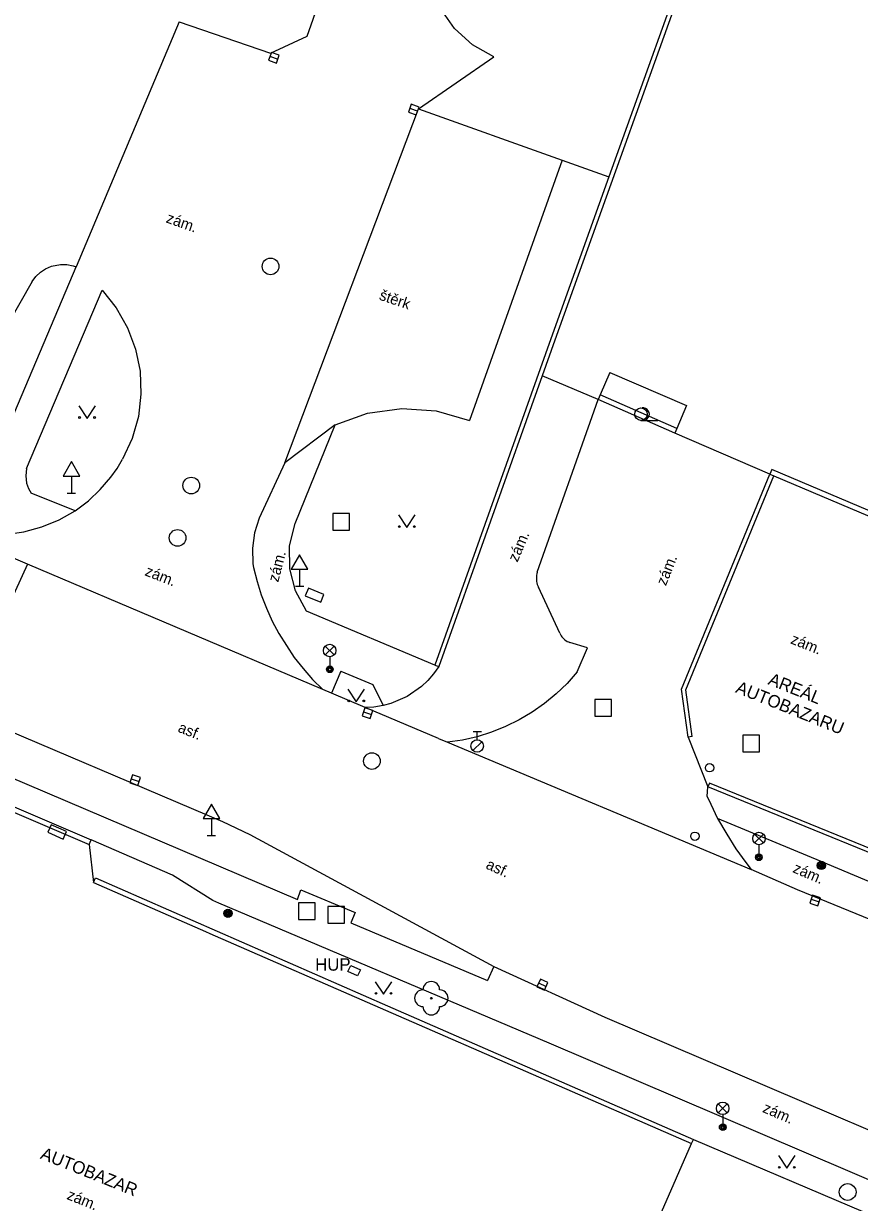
# Model space of a CAD drawing. Extents: x -596024 to -594475, y -1163820 to -1161957.
# Drawn here: x -594771.3 to -594721.2, y -1162222 to -1162151.3 of the extents above; entities that cross this region are included whole.
import ezdxf

# ---------------------------------------------------------------- set-up
doc = ezdxf.new("R2010")
doc.units = 0
for name, color, linetype in [('Level 10', 7, 'Continuous'), ('Level 11', 7, 'Continuous'), ('Level 22', 7, 'Continuous'), ('Level 24', 7, 'Continuous'), ('Level 25', 7, 'Continuous'), ('Level 26', 7, 'Continuous'), ('Level 27', 7, 'Continuous'), ('Level 28', 7, 'Continuous'), ('Level 33', 7, 'Continuous'), ('Level 34', 7, 'Continuous'), ('Level 36', 7, 'Continuous'), ('Level 40', 7, 'Continuous'), ('Level 41', 7, 'Continuous'), ('Level 5', 7, 'Continuous'), ('Level 7', 7, 'Continuous'), ('Level 8', 7, 'Continuous')]:
    doc.layers.add(name, color=color, linetype=linetype)

msp = doc.modelspace()

# ---------------------------------------------------------------- linework, layer by layer
at = {"layer": 'Level 10'}
for points in [[(-594754.33, -1162152.09), (-594751.49, -1162144.01)], [(-594762, -1162151.23), (-594756.53, -1162153.1)], [(-594756.53, -1162153.1), (-594754.33, -1162152.09)], [(-594736.19, -1162172.26), (-594736.77, -1162173.6)], [(-594736.19, -1162172.26), (-594731.6, -1162174.23), (-594732.17, -1162175.6)], [(-594740.55, -1162184.23), (-594736.89, -1162173.88)], [(-594755.67, -1162177.66), (-594757.22, -1162180.98)], [(-594757.22, -1162180.98), (-594757.49, -1162181.87), (-594757.62, -1162182.79), (-594757.6, -1162183.72), (-594757.55, -1162183.95)], [(-594771.1, -1162183.74), (-594776.78, -1162181.33)], [(-594753.4, -1162191.26), (-594771.1, -1162183.74)], [(-594757.55, -1162183.95), (-594757.34, -1162184.78), (-594757.09, -1162185.59), (-594756.78, -1162186.39), (-594756.43, -1162187.16), (-594756.03, -1162187.91), (-594755.11, -1162189.34), (-594754.58, -1162190.01), (-594754.01, -1162190.65), (-594753.4, -1162191.26)], [(-594740.55, -1162184.23), (-594740.57, -1162184.32), (-594740.58, -1162184.41), (-594740.59, -1162184.5), (-594740.59, -1162184.6), (-594740.58, -1162184.78), (-594740.56, -1162184.87), (-594740.54, -1162184.96), (-594740.51, -1162185.05), (-594740.47, -1162185.13)], [(-594739.19, -1162187.89), (-594740.47, -1162185.13)], [(-594739.19, -1162187.89), (-594739.15, -1162187.97), (-594739.11, -1162188.04), (-594739.06, -1162188.11), (-594739.01, -1162188.17), (-594738.95, -1162188.23), (-594738.88, -1162188.29), (-594738.74, -1162188.38), (-594738.66, -1162188.41), (-594738.58, -1162188.44)], [(-594738.15, -1162190.21), (-594737.53, -1162188.76), (-594738.58, -1162188.44)], [(-594746.44, -1162189.89), (-594746.75, -1162190.32), (-594747.09, -1162190.71), (-594747.48, -1162191.07), (-594748.34, -1162191.67), (-594749.31, -1162192.09), (-594749.78, -1162192.21)], [(-594738.15, -1162190.21), (-594738.75, -1162190.89), (-594739.4, -1162191.52), (-594740.1, -1162192.1), (-594740.84, -1162192.62), (-594741.63, -1162193.08), (-594742.44, -1162193.48), (-594743.28, -1162193.82), (-594744.15, -1162194.09), (-594745.03, -1162194.29), (-594745.93, -1162194.42)], [(-594752.88, -1162191.48), (-594753.4, -1162191.26)], [(-594750.85, -1162192.34), (-594752.88, -1162191.48)], [(-594749.78, -1162192.21), (-594750.34, -1162192.31), (-594750.85, -1162192.34)], [(-594746.46, -1162194.2), (-594750.85, -1162192.34)], [(-594775.11, -1162192.5), (-594759.4, -1162199.17), (-594757.77, -1162199.95), (-594743.15, -1162207.86)], [(-594746.46, -1162194.2), (-594745.93, -1162194.42)], [(-594745.93, -1162194.42), (-594727.71, -1162202.05)], [(-594730.35, -1162197.67), (-594730.31, -1162197.1)], [(-594730.35, -1162197.67), (-594730.14, -1162198.14), (-594729.73, -1162198.99)], [(-594729.73, -1162198.99), (-594729.18, -1162199.94), (-594728.63, -1162200.81), (-594728.04, -1162201.64), (-594727.71, -1162202.05)], [(-594716.04, -1162206.9), (-594724.93, -1162203.28), (-594727.71, -1162202.05)], [(-594743.15, -1162207.86), (-594736.49, -1162210.9), (-594707.02, -1162223.49)]]:
    msp.add_lwpolyline(points, dxfattribs=at)
at = {"layer": 'Level 11'}
for points in [[(-594743.15, -1162153.33), (-594744.42, -1162152.61), (-594745.5, -1162151.63), (-594746.33, -1162150.42), (-594746.86, -1162149.06), (-594747.03, -1162147.94), (-594746.93, -1162146.82)], [(-594762, -1162151.23), (-594768.19, -1162165.91)], [(-594747.66, -1162156.45), (-594743.15, -1162153.33)], [(-594755.67, -1162177.66), (-594747.66, -1162156.45)], [(-594747.66, -1162156.45), (-594739.05, -1162159.52)], [(-594739.05, -1162159.52), (-594744.61, -1162175.12)], [(-594739.05, -1162159.52), (-594736.24, -1162160.52)], [(-594770.83, -1162166.8), (-594772.21, -1162169.26), (-594784.01, -1162163.75)], [(-594772.98, -1162177.21), (-594768.19, -1162165.91)], [(-594770.83, -1162166.8), (-594770.61, -1162166.5), (-594770.33, -1162166.24), (-594770.02, -1162166.03), (-594769.67, -1162165.88), (-594769.12, -1162165.77), (-594768.74, -1162165.78), (-594768.37, -1162165.85), (-594768.19, -1162165.91)], [(-594771.15, -1162178.01), (-594766.63, -1162167.32)], [(-594766.63, -1162167.32), (-594765.78, -1162168.38), (-594765.1, -1162169.57), (-594764.62, -1162170.85), (-594764.35, -1162172.18), (-594764.3, -1162173.55), (-594764.45, -1162174.9), (-594764.83, -1162176.21), (-594765.4, -1162177.45)], [(-594752.66, -1162175.38), (-594750.71, -1162174.69), (-594748.66, -1162174.41), (-594746.6, -1162174.56), (-594744.61, -1162175.12)], [(-594752.66, -1162175.38), (-594755.67, -1162177.66)], [(-594755.06, -1162181.31), (-594752.66, -1162175.38)], [(-594768.24, -1162180.55), (-594767.45, -1162179.95), (-594766.74, -1162179.27), (-594766.1, -1162178.52), (-594765.73, -1162178), (-594765.4, -1162177.45)], [(-594771.15, -1162178.01), (-594771.2, -1162178.45), (-594771.15, -1162178.89), (-594771.05, -1162179.2), (-594770.89, -1162179.48)], [(-594768.24, -1162180.55), (-594770.89, -1162179.48)], [(-594776.78, -1162181.33), (-594775.73, -1162181.68), (-594774.64, -1162181.9), (-594773.53, -1162182), (-594772.42, -1162181.96), (-594771.32, -1162181.8), (-594770.25, -1162181.5), (-594769.21, -1162181.09), (-594768.24, -1162180.55)], [(-594754.38, -1162186.56), (-594755.04, -1162185.35), (-594755.38, -1162184.02), (-594755.39, -1162182.65), (-594755.06, -1162181.31)], [(-594771.1, -1162183.74), (-594775.11, -1162192.5)], [(-594746.67, -1162189.81), (-594754.38, -1162186.56)], [(-594752.32, -1162190.16), (-594752.88, -1162191.48)], [(-594752.32, -1162190.16), (-594750.39, -1162190.95)], [(-594783.87, -1162191.51), (-594754.92, -1162203.85)], [(-594750.39, -1162190.95), (-594749.78, -1162192.21)], [(-594723.52, -1162201.58), (-594729.73, -1162198.99)], [(-594714.84, -1162223.2), (-594719.3, -1162221.23), (-594739.83, -1162212.46), (-594759.63, -1162204.07), (-594759.98, -1162203.92), (-594762.4, -1162202.4), (-594767.29, -1162200.27)], [(-594715.29, -1162205.04), (-594723.52, -1162201.58)], [(-594754.92, -1162203.85), (-594754.71, -1162203.27)], [(-594754.71, -1162203.27), (-594751.45, -1162204.64)], [(-594751.45, -1162204.64), (-594751.72, -1162205.25)], [(-594751.72, -1162205.25), (-594743.53, -1162208.71)], [(-594743.15, -1162207.86), (-594743.53, -1162208.71)]]:
    msp.add_lwpolyline(points, dxfattribs=at)
at = {"layer": 'Level 22'}
msp.add_circle((-594746.89, -1162209.77), 0.05, dxfattribs=at)
for centre, start, end in [((-594747.39, -1162209.77), 90, 270), ((-594746.89, -1162209.27), 0, 180), ((-594746.39, -1162209.77), 270, 90), ((-594746.89, -1162210.27), 180, 0)]:
    msp.add_arc(centre, 0.5, start, end, dxfattribs=at)
at = {"layer": 'Level 24'}
for points in [[(-594754.447, -1162185.646), (-594753.519, -1162186.018), (-594753.333, -1162185.554), (-594754.261, -1162185.182)], [(-594769.879, -1162199.823), (-594768.966, -1162200.233), (-594768.761, -1162199.777), (-594769.674, -1162199.367)]]:
    msp.add_lwpolyline(points, close=True, dxfattribs=at)
msp.add_lwpolyline([(-594751.72, -1162207.8), (-594751.14, -1162208.07), (-594751.31, -1162208.43), (-594751.89, -1162208.16), (-594751.72, -1162207.8)], dxfattribs=at)
at = {"layer": 'Level 25'}
for centre, radius in [((-594723.51, -1162201.81), 0.25), ((-594723.51, -1162201.81), 0.2), ((-594723.51, -1162201.81), 0.15), ((-594723.51, -1162201.81), 0.1), ((-594723.51, -1162201.81), 0.05), ((-594759.08, -1162204.68), 0.25), ((-594759.08, -1162204.68), 0.2), ((-594759.08, -1162204.68), 0.15), ((-594759.08, -1162204.68), 0.1), ((-594759.08, -1162204.68), 0.05)]:
    msp.add_circle(centre, radius, dxfattribs=at)
at = {"layer": 'Level 26'}
for points in [[(-594752.79, -1162181.7), (-594751.79, -1162181.7), (-594751.79, -1162180.7), (-594752.79, -1162180.7)], [(-594737.08, -1162192.85), (-594736.08, -1162192.85), (-594736.08, -1162191.85), (-594737.08, -1162191.85)], [(-594728.21, -1162194.99), (-594727.21, -1162194.99), (-594727.21, -1162193.99), (-594728.21, -1162193.99)], [(-594754.86, -1162205.05), (-594753.86, -1162205.05), (-594753.86, -1162204.05), (-594754.86, -1162204.05)], [(-594753.1, -1162205.27), (-594752.1, -1162205.27), (-594752.1, -1162204.27), (-594753.1, -1162204.27)]]:
    msp.add_lwpolyline(points, close=True, dxfattribs=at)
at = {"layer": 'Level 27'}
for p, q in [((-594756.565, -1162153.294), (-594756.095, -1162153.466)), ((-594748.175, -1162156.404), (-594747.705, -1162156.576)), ((-594750.957, -1162192.6), (-594750.483, -1162192.76)), ((-594764.877, -1162196.62), (-594764.403, -1162196.78)), ((-594724.117, -1162203.829), (-594723.643, -1162203.99)), ((-594740.458, -1162208.857), (-594740.002, -1162209.063))]:
    msp.add_line(p, q, dxfattribs=at)
for points in [[(-594756.651, -1162153.529), (-594756.181, -1162153.701), (-594756.009, -1162153.231), (-594756.479, -1162153.059)], [(-594748.261, -1162156.639), (-594747.791, -1162156.811), (-594747.619, -1162156.341), (-594748.089, -1162156.169)], [(-594751.037, -1162192.836), (-594750.564, -1162192.997), (-594750.403, -1162192.524), (-594750.876, -1162192.363)], [(-594764.957, -1162196.856), (-594764.484, -1162197.017), (-594764.323, -1162196.544), (-594764.796, -1162196.383)], [(-594724.197, -1162204.066), (-594723.724, -1162204.227), (-594723.563, -1162203.754), (-594724.036, -1162203.593)], [(-594740.561, -1162209.084), (-594740.106, -1162209.291), (-594739.899, -1162208.836), (-594740.354, -1162208.629)]]:
    msp.add_lwpolyline(points, close=True, dxfattribs=at)
for centre in [(-594756.53, -1162165.89), (-594761.28, -1162179.03), (-594762.1, -1162182.17), (-594750.45, -1162195.55), (-594721.93, -1162221.39)]:
    msp.add_circle(centre, 0.5, dxfattribs=at)
at = {"layer": 'Level 28'}
for p, q in [((-594744.398, -1162194.922), (-594743.868, -1162194.392)), ((-594744.39, -1162193.775), (-594743.89, -1162193.775)), ((-594744.14, -1162194.275), (-594744.14, -1162193.775))]:
    msp.add_line(p, q, dxfattribs=at)
for centre, radius in [((-594744.14, -1162194.65), 0.375), ((-594730.21, -1162195.95), 0.25), ((-594731.09, -1162200.06), 0.25)]:
    msp.add_circle(centre, radius, dxfattribs=at)
at = {"layer": 'Level 33'}
for p, q in [((-594753.245, -1162189.19), (-594752.715, -1162188.66)), ((-594753.245, -1162188.66), (-594752.715, -1162189.19)), ((-594752.98, -1162189.3), (-594752.98, -1162190.05)), ((-594727.515, -1162200.46), (-594726.985, -1162199.93)), ((-594727.515, -1162199.93), (-594726.985, -1162200.46)), ((-594727.25, -1162200.57), (-594727.25, -1162201.32)), ((-594729.685, -1162216.64), (-594729.155, -1162216.11)), ((-594729.685, -1162216.11), (-594729.155, -1162216.64)), ((-594729.42, -1162216.75), (-594729.42, -1162217.5))]:
    msp.add_line(p, q, dxfattribs=at)
for centre, radius in [((-594752.98, -1162188.925), 0.375), ((-594752.98, -1162190.05), 0.2), ((-594752.98, -1162190.05), 0.145), ((-594752.98, -1162190.05), 0.0876), ((-594727.25, -1162200.195), 0.375), ((-594727.25, -1162201.32), 0.2), ((-594727.25, -1162201.32), 0.145), ((-594727.25, -1162201.32), 0.0876), ((-594729.42, -1162216.375), 0.375), ((-594729.42, -1162217.5), 0.2), ((-594729.42, -1162217.5), 0.145), ((-594729.42, -1162217.5), 0.0876)]:
    msp.add_circle(centre, radius, dxfattribs=at)
at = {"layer": 'Level 34'}
for p, q in [((-594768.47, -1162178.462), (-594768.47, -1162179.48)), ((-594768.72, -1162179.48), (-594768.22, -1162179.48)), ((-594754.79, -1162184.042), (-594754.79, -1162185.06)), ((-594755.04, -1162185.06), (-594754.54, -1162185.06)), ((-594760.07, -1162199.002), (-594760.07, -1162200.02)), ((-594760.32, -1162200.02), (-594759.82, -1162200.02))]:
    msp.add_line(p, q, dxfattribs=at)
for points in [[(-594768.97, -1162178.462), (-594767.97, -1162178.462), (-594768.47, -1162177.596)], [(-594755.29, -1162184.042), (-594754.29, -1162184.042), (-594754.79, -1162183.176)], [(-594760.57, -1162199.002), (-594759.57, -1162199.002), (-594760.07, -1162198.136)]]:
    msp.add_lwpolyline(points, close=True, dxfattribs=at)
at = {"layer": 'Level 36'}
msp.add_line((-594734.32, -1162175.125), (-594733.32, -1162175.125), dxfattribs=at)
for points in [[(-594768.03, -1162174.25), (-594767.53, -1162175), (-594767.03, -1162174.25)], [(-594748.86, -1162180.79), (-594748.36, -1162181.54), (-594747.86, -1162180.79)], [(-594751.89, -1162191.24), (-594751.39, -1162191.99), (-594750.89, -1162191.24)], [(-594750.26, -1162208.78), (-594749.76, -1162209.53), (-594749.26, -1162208.78)], [(-594726.08, -1162219.21), (-594725.58, -1162219.96), (-594725.08, -1162219.21)]]:
    msp.add_lwpolyline(points, dxfattribs=at)
for centre, radius in [((-594734.32, -1162174.75), 0.375), ((-594767.98, -1162174.95), 0.05), ((-594767.081, -1162174.95), 0.05), ((-594748.81, -1162181.49), 0.05), ((-594747.911, -1162181.49), 0.05), ((-594751.84, -1162191.94), 0.05), ((-594750.941, -1162191.94), 0.05), ((-594750.21, -1162209.48), 0.05), ((-594749.311, -1162209.48), 0.05), ((-594726.03, -1162219.91), 0.05), ((-594725.131, -1162219.91), 0.05)]:
    msp.add_circle(centre, radius, dxfattribs=at)
msp.add_arc((-594734.195, -1162174.75), 0.375, 260.40593, 99.59407, dxfattribs=at)
at = {"layer": 'Level 5'}
for points in [[(-594736.96, -1162231.48), (-594731.29, -1162218.48)], [(-594731.29, -1162218.48), (-594731.18, -1162218.24)], [(-594731.18, -1162218.24), (-594720.08, -1162222.96)]]:
    msp.add_lwpolyline(points, dxfattribs=at)
at = {"layer": 'Level 7'}
for points in [[(-594730.67, -1162144.98), (-594736.24, -1162160.52)], [(-594730.43, -1162145.07), (-594739.49, -1162170.32), (-594740.25, -1162172.45)], [(-594736.24, -1162160.52), (-594739.72, -1162170.24), (-594746.67, -1162189.81)], [(-594740.25, -1162172.45), (-594746.44, -1162189.89)], [(-594736.77, -1162173.6), (-594736.89, -1162173.88)], [(-594732.29, -1162175.88), (-594736.89, -1162173.88)], [(-594732.17, -1162175.6), (-594736.77, -1162173.6)], [(-594732.17, -1162175.6), (-594732.29, -1162175.88)], [(-594726.47, -1162178.07), (-594726.59, -1162178.35)], [(-594713.13, -1162183.72), (-594726.47, -1162178.07)], [(-594731.9, -1162191.24), (-594726.59, -1162178.35)], [(-594731.64, -1162191.27), (-594726.36, -1162178.45)], [(-594726.59, -1162178.35), (-594726.36, -1162178.45)], [(-594726.36, -1162178.45), (-594713.28, -1162183.98)], [(-594802.24, -1162185.31), (-594767.29, -1162200.27)], [(-594746.67, -1162189.81), (-594746.44, -1162189.89)], [(-594731.5, -1162194.11), (-594731.9, -1162191.24)], [(-594731.25, -1162194.08), (-594731.64, -1162191.27)], [(-594784.21, -1162193.36), (-594767.41, -1162200.55)], [(-594731.25, -1162194.08), (-594731.5, -1162194.11)], [(-594730.22, -1162196.87), (-594730.31, -1162197.1)], [(-594719.73, -1162201.42), (-594730.31, -1162197.1)], [(-594719.87, -1162201.09), (-594730.22, -1162196.87)], [(-594767.41, -1162200.55), (-594767.29, -1162200.27)], [(-594767.41, -1162200.55), (-594767.14, -1162202.83)], [(-594767.14, -1162202.83), (-594767.02, -1162202.56)], [(-594767.14, -1162202.83), (-594760.43, -1162205.77), (-594760.17, -1162205.88), (-594749.63, -1162210.49)], [(-594767.02, -1162202.56), (-594749.51, -1162210.22)], [(-594749.63, -1162210.49), (-594731.29, -1162218.48)], [(-594749.51, -1162210.22), (-594731.18, -1162218.24)]]:
    msp.add_lwpolyline(points, dxfattribs=at)
at = {"layer": 'Level 8'}
for points in [[(-594736.89, -1162173.88), (-594740.25, -1162172.45)], [(-594726.59, -1162178.35), (-594732.29, -1162175.88)], [(-594731.5, -1162194.11), (-594730.31, -1162197.1)]]:
    msp.add_lwpolyline(points, dxfattribs=at)

# ---------------------------------------------------------------- texts
at = {"layer": 'Level 40'}
for s, rotation, p in [('zám.', 340.35, (-594762.84, -1162163.24)), ('štěrk', 341.19, (-594750.06, -1162167.87)), ('zám.', 66.73, (-594741.73, -1162183.66)), ('zám.', 75.53, (-594756.07, -1162184.86)), ('zám.', 68.13, (-594732.83, -1162185.08)), ('zám.', 338.48, (-594764.11, -1162184.4)), ('zám.', 338.13, (-594725.4, -1162188.48)), ('asf.', 338.12, (-594762.13, -1162193.78)), ('asf.', 335.38, (-594743.67, -1162201.97)), ('zám.', 336.84, (-594725.27, -1162202.2)), ('zám.', 336.84, (-594727.08, -1162216.58)), ('zám.', 338.06, (-594768.79, -1162221.8))]:
    msp.add_text(s, height=0.65, rotation=rotation, dxfattribs=at).set_placement(p)
at = {"layer": 'Level 41'}
for s, p in [('AUTOBAZARU', (-594728.7, -1162191.42)), ('AREÁL', (-594726.75, -1162190.93)), ('AUTOBAZAR', (-594770.38, -1162219.37))]:
    msp.add_text(s, height=0.75, rotation=338.06, dxfattribs=at).set_placement(p)
msp.add_text('HUP', height=0.75, dxfattribs=at).set_placement((-594753.85, -1162208.12))

doc.saveas('drawing.dxf')
